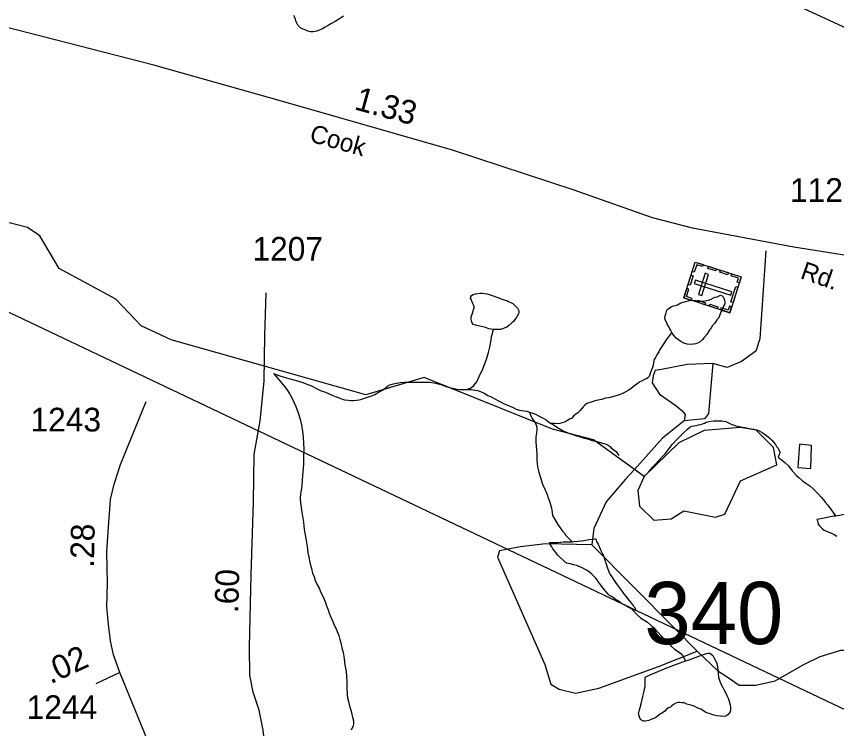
# Model space of a CAD drawing. Extents: x 2001466 to 2224147, y 644118 to 847247.
# Drawn here: x 2041705 to 2046028, y 665614 to 669371 of the extents above; entities that cross this region are included whole.
import ezdxf

# ---------------------------------------------------------------- set-up
doc = ezdxf.new("R2010")
doc.units = 0
for name, color, linetype in [('Exist Cultural Cemetery CELL', 7, 'Continuous'), ('Exist Hydrographic Misc Water Feature', 7, 'Continuous'), ('Exist Road Non-System Type 51', 7, 'Continuous'), ('Exist Road Secondary Mileage Hundredths English Label', 7, 'Continuous'), ('Exist Road Secondary Structure Standard Bridge Number Label', 7, 'Continuous'), ('Exist Road Secondary Type 51 Attributed', 7, 'Continuous'), ('Exist Road Secondary Type 51 Label', 7, 'Continuous'), ('Exist Road Secondary Type 51 Number Label', 7, 'Continuous'), ('Exist Utilities Electrical Transmission Line', 7, 'Continuous')]:
    doc.layers.add(name, color=color, linetype=linetype)

msp = doc.modelspace()

# ---------------------------------------------------------------- linework, layer by layer
at = {"layer": 'Exist Cultural Cemetery CELL'}
for points in [[(2045222.5, 667885.4), (2045283.5, 668074.9), (2045525.9, 667996.8), (2045464.8, 667807.4)], [(2045324.8, 668061.7), (2045321.3, 668050.9), (2045290.7, 668060.8), (2045278.2, 668022.1), (2045267.7, 668025.6), (2045283.6, 668075)], [(2045390.9, 668028.4), (2045349.6, 668041.7), (2045353.1, 668052.5), (2045394.3, 668039.3)], [(2045453.6, 668008.2), (2045412.4, 668021.5), (2045415.9, 668032.3), (2045457.1, 668019)], [(2045245.2, 667955.9), (2045261.1, 668005.2), (2045271.9, 668001.7), (2045256, 667952.4)], [(2045283.8, 667980.2), (2045278, 667962.4), (2045471.1, 667900.3), (2045476.8, 667918)], [(2045299.7, 667903.4), (2045317.5, 667897.7), (2045353.6, 668009.7), (2045335.8, 668015.5)], [(2045515.7, 667965.3), (2045504.8, 667968.8), (2045511.5, 667989.8), (2045473.1, 668002.2), (2045476.5, 668012.8), (2045525.9, 667996.8)], [(2045263.7, 667872.1), (2045267.2, 667882.9), (2045236.5, 667892.8), (2045249, 667931.4), (2045238.4, 667934.8), (2045222.5, 667885.4)], [(2045471.5, 667865.6), (2045497.5, 667946.3), (2045508.4, 667942.8), (2045482.4, 667862.1)], [(2045334.3, 667849.4), (2045293, 667862.7), (2045296.5, 667873.5), (2045337.8, 667860.2)], [(2045398.2, 667828.8), (2045357, 667842), (2045360.5, 667852.9), (2045401.7, 667839.6)], [(2045474.9, 667838.8), (2045464, 667842.4), (2045457.2, 667821.4), (2045418.8, 667833.8), (2045415.4, 667823.2), (2045464.8, 667807.3)]]:
    msp.add_lwpolyline(points, close=True, dxfattribs=at)
at = {"layer": 'Exist Hydrographic Misc Water Feature'}
msp.add_line((2045013.3, 666943.9), (2044962.2, 666980.8), dxfattribs=at)
for points in [[(2046476.4, 668863.1), (2046176.4, 669262.9), (2045784.5, 669444.8), (2045475.5, 669693.8), (2045116.5, 669878.3), (2045081.2, 669887)], [(2043428.3, 669371.7), (2043408.4, 669357.7), (2043384.4, 669343.6), (2043366.6, 669333.5), (2043348.5, 669323.5), (2043332.5, 669313.5), (2043318.4, 669305.5), (2043300.5, 669297.5), (2043288.4, 669293.4), (2043280.4, 669291.4), (2043266.5, 669289.4), (2043254.4, 669289.3), (2043240.5, 669293.3), (2043230.4, 669297.3), (2043216.5, 669303.3), (2043204.6, 669309.3), (2043196.4, 669315.2), (2043188.4, 669325.2), (2043182.4, 669335.2), (2043178.5, 669347.2), (2043174.4, 669359.2), (2043170.3, 669369.2), (2043166.4, 669375.1)], [(2044962.2, 666980.8), (2044746.4, 667136.4), (2044530.4, 667193.3), (2043854.4, 667466.2), (2043546.4, 667374), (2042521.3, 667663.9), (2042362.4, 667739.2), (2042229.3, 667879.8), (2041929.4, 668040.1), (2041828.5, 668212.8), (2041762.4, 668256.7), (2041570.5, 668306.6), (2041187.5, 668294.7), (2041120.4, 668328.9)], [(2044219.2, 667719.4), (2044205.2, 667721.4), (2044195.2, 667723.4), (2044177.1, 667729.3), (2044157.2, 667735.3), (2044139.2, 667739.3), (2044125.3, 667741.2), (2044113.2, 667745.2), (2044109.3, 667751.2), (2044105.2, 667759.2), (2044101.3, 667773.2), (2044101.1, 667785.2), (2044109.1, 667805.2), (2044113, 667817.2), (2044115, 667825.2), (2044117.1, 667833.2), (2044117.1, 667839.3), (2044115, 667849.3), (2044113, 667853.3), (2044108.9, 667859.1), (2044105, 667869.2), (2044102.9, 667875.2), (2044099, 667883.2), (2044100.9, 667887.2), (2044100.9, 667893.2), (2044102.9, 667899.2), (2044113, 667903.2), (2044124.8, 667907.2), (2044136.7, 667909.2), (2044148.8, 667911.2), (2044160.7, 667911.3), (2044172.8, 667909.3), (2044186.8, 667907.3), (2044213, 667899.3), (2044243, 667887.4), (2044262.8, 667879.5), (2044293, 667869.6), (2044302.8, 667865.6), (2044310.8, 667861.6), (2044320.9, 667855.6), (2044328.9, 667849.6), (2044338.9, 667839.6), (2044346.9, 667831.7), (2044353.1, 667817.7), (2044353.1, 667809.7), (2044351, 667801.7), (2044343, 667785.7), (2044333, 667771.6), (2044325, 667761.6), (2044317.2, 667753.6), (2044301.2, 667739.6), (2044289.1, 667731.6), (2044279.3, 667727.6), (2044273.1, 667723.6), (2044257.1, 667719.5), (2044239.3, 667719.5), (2044219.2, 667719.4)], [(2045159.1, 667703.2), (2045155, 667713.2), (2045149.1, 667723.2), (2045145, 667731.1), (2045139, 667741.1), (2045134.9, 667749.1), (2045130.8, 667759.1), (2045126.9, 667767.1), (2045122.8, 667779.1), (2045124.9, 667791.1), (2045129, 667807.1), (2045132.9, 667821.1), (2045136.8, 667825.1), (2045146.8, 667833.2), (2045156.9, 667839.2), (2045168.8, 667843.2), (2045178.8, 667845.2), (2045188.9, 667849.2), (2045206.7, 667859.2), (2045226.8, 667865.2), (2045252.6, 667871.3), (2045266.6, 667873.4), (2045286.7, 667871.4), (2045298.6, 667869.5), (2045324.6, 667869.5), (2045352.7, 667873.5), (2045366.6, 667879.5), (2045378.7, 667885.6), (2045388.6, 667889.6), (2045398.6, 667891.6), (2045406.6, 667895.6), (2045416.7, 667899.6), (2045424.7, 667897.6), (2045430.6, 667891.6), (2045434.7, 667883.7), (2045436.6, 667873.7), (2045438.6, 667863.7), (2045438.6, 667859.7), (2045436.6, 667851.7), (2045432.9, 667841.7), (2045422.8, 667819.6), (2045416.9, 667807.6), (2045406.8, 667781.6), (2045397, 667769.6), (2045390.8, 667761.6), (2045384.9, 667751.6), (2045374.8, 667739.6), (2045366.8, 667727.6), (2045357, 667713.6), (2045345.1, 667693.5), (2045331, 667677.5), (2045319.1, 667665.5), (2045303.1, 667651.4), (2045287.1, 667643.4), (2045273.1, 667641.4), (2045261.2, 667639.4), (2045241.2, 667641.4), (2045223.1, 667647.3), (2045207.1, 667655.3), (2045195.2, 667665.3), (2045183.1, 667673.3), (2045171, 667687.2), (2045159.1, 667703.2)], [(2044081.8, 667403.2), (2044089.8, 667407.2), (2044097.8, 667409.2), (2044105.8, 667415.3), (2044115.8, 667423.3), (2044131.6, 667443.3), (2044143.7, 667471.3), (2044163.6, 667511.4), (2044181.4, 667557.4), (2044193.3, 667597.4), (2044199.5, 667625.4), (2044203.4, 667645.4), (2044207.3, 667663.4), (2044209.3, 667681.4), (2044213.2, 667693.4), (2044219.2, 667719.4)], [(2045159.1, 667703.2), (2045145, 667685.2), (2045129.2, 667665.1), (2045117.1, 667645.1), (2045107.3, 667629.1), (2045097.2, 667613.1), (2045091.3, 667601.1), (2045081.2, 667585), (2045073.2, 667571), (2045067.3, 667561.1), (2045063.4, 667545.1), (2045061.3, 667531.1), (2045057.4, 667519), (2045051.5, 667501), (2045045.3, 667487), (2045039.6, 667471), (2045033.4, 667465), (2045025.4, 667459), (2045015.6, 667454.9), (2044999.6, 667446.9), (2044991.6, 667442.9), (2044981.6, 667436.9), (2044969.5, 667426.9), (2044955.7, 667416.9), (2044943.6, 667406.8)], [(2043059.8, 667487.3), (2043087.7, 667477.3), (2043115.8, 667467.4), (2043153.9, 667457.4), (2043180, 667449.5), (2043214, 667439.6), (2043235.9, 667431.7), (2043259.9, 667421.7), (2043286, 667407.7), (2043311.8, 667395.8), (2043334, 667387.8), (2043353.9, 667379.8), (2043371.9, 667371.9), (2043389.9, 667363.9), (2043405.9, 667357.9), (2043422.1, 667352.1), (2043434, 667348.1), (2043454.1, 667346.1), (2043468.1, 667344.1), (2043482, 667344.1), (2043498, 667346.2), (2043511.9, 667348.2), (2043526.1, 667352.2), (2043539.8, 667356.2), (2043555.8, 667362.2), (2043573.9, 667368.3), (2043594, 667376.4), (2043607.9, 667384.3), (2043621.9, 667392.3), (2043634, 667398.4), (2043647.9, 667410.4), (2043661.8, 667420.4), (2043673.7, 667426.5), (2043691.8, 667432.5), (2043709.8, 667436.5), (2043727.9, 667440.5), (2043749.8, 667440.6), (2043793.7, 667440.7), (2043821.8, 667440.7), (2043851.7, 667440.8), (2043885.8, 667440.8), (2043913.9, 667436.9), (2043941.7, 667429), (2043965.7, 667421), (2043987.9, 667413.1), (2044005.7, 667409.1), (2044025.8, 667405.1), (2044037.7, 667403.2), (2044057.8, 667403.2), (2044071.7, 667403.2), (2044081.8, 667403.2)], [(2043059.8, 667487.3), (2043084, 667459.3), (2043119.9, 667417.4), (2043133.8, 667397.5), (2043146.1, 667377.5), (2043160.1, 667351.5), (2043178.1, 667313.5), (2043190.2, 667279.6), (2043200.3, 667245.6), (2043208.3, 667215.6), (2043214.4, 667169.7), (2043216.5, 667151.7), (2043220.6, 667087.6), (2043218.5, 667061.6), (2043218.7, 667037.7), (2043218.7, 667011.7), (2043216.7, 666983.7), (2043212.8, 666951.6), (2043208.9, 666893.7), (2043205, 666871.7), (2043202.9, 666851.7), (2043201.1, 666829.6), (2043202.9, 666803.7), (2043205, 666779.7), (2043209.1, 666755.7), (2043213.2, 666733.7), (2043217.3, 666703.7), (2043219.3, 666681.7), (2043223.2, 666653.8), (2043227.3, 666635.8), (2043231.4, 666605.8), (2043237.4, 666573.8), (2043241.5, 666541.8), (2043245.6, 666517.9), (2043251.7, 666489.9), (2043259.7, 666457.8), (2043265.7, 666433.8), (2043273.7, 666413.9), (2043279.8, 666395.9), (2043287.8, 666375.9), (2043299.9, 666354), (2043310, 666332), (2043319.8, 666312), (2043334, 666280), (2043339.9, 666262), (2043347.9, 666240), (2043354.1, 666222.1), (2043362.1, 666202.1), (2043372.1, 666178.1), (2043380.1, 666160.1), (2043390.4, 666140.1), (2043398.3, 666118.2), (2043404.3, 666104.2), (2043410.2, 666084.2), (2043414.3, 666066.2), (2043420.3, 666040.2), (2043426.4, 666016.2), (2043432.6, 665984.3), (2043434.4, 665964.3), (2043436.5, 665948.3), (2043442.6, 665916.3), (2043444.7, 665886.3), (2043446.7, 665866.3), (2043446.7, 665832.4), (2043448.8, 665792.3), (2043450.8, 665776.3), (2043454.9, 665756.3), (2043462.9, 665726.3), (2043468.9, 665706.4), (2043473, 665688.4), (2043477.1, 665674.4), (2043481.2, 665654.4), (2043481.2, 665638.4), (2043479.1, 665628.4), (2043469.1, 665606.4)], [(2044081.8, 667403.2), (2044101.9, 667403.3), (2044123.8, 667399.3), (2044135.7, 667397.4), (2044151.7, 667391.4), (2044169.8, 667383.4), (2044189.9, 667371.4), (2044207.7, 667363.5), (2044245.8, 667343.5), (2044260, 667335.5), (2044276, 667327.6), (2044289.9, 667321.6), (2044324, 667307.7), (2044339.9, 667299.7), (2044355.9, 667293.7), (2044367.8, 667291.8), (2044382, 667289.8), (2044395.9, 667287.9), (2044409.9, 667283.9)], [(2044943.6, 667406.8), (2044929.7, 667396.8), (2044917.6, 667390.8), (2044899.7, 667380.8), (2044881.7, 667374.8), (2044859.6, 667366.7), (2044827.8, 667358.6), (2044809.7, 667356.6), (2044789.8, 667350.6), (2044753.7, 667342.5), (2044739.8, 667338.5), (2044721.8, 667332.4), (2044711.7, 667328.4), (2044701.9, 667320.4), (2044691.8, 667310.4), (2044675.8, 667292.4), (2044663.9, 667280.3), (2044653.9, 667272.3), (2044642, 667262.3), (2044630.1, 667250.3), (2044620, 667246.2), (2044612.1, 667240.2), (2044604.1, 667236.3), (2044594, 667230.3), (2044582.1, 667226.2), (2044570, 667224.2), (2044556.1, 667222.1), (2044541.9, 667224.1), (2044524.1, 667224)], [(2044409.9, 667283.9), (2044427.9, 667277.9), (2044441.9, 667271.9), (2044460.1, 667261.9), (2044477.9, 667254), (2044498, 667242), (2044509.9, 667232), (2044524.1, 667224)], [(2044409.9, 667283.9), (2044414, 667269.9), (2044420.1, 667255.9), (2044424, 667249.9), (2044436.1, 667231.9), (2044440, 667225.9), (2044444.1, 667215.9), (2044448, 667203.9), (2044448.2, 667193.9), (2044446.2, 667171.9), (2044442.1, 667153.9), (2044442.1, 667139.9), (2044442.3, 667125.9), (2044444.3, 667103.9), (2044446.4, 667084), (2044448.4, 667064), (2044448.4, 667044), (2044448.4, 667030), (2044450.5, 667012), (2044452.5, 666994), (2044454.6, 666980), (2044458.5, 666966), (2044466.5, 666944.1), (2044478.6, 666904.1), (2044490.7, 666876.1), (2044502.8, 666848.1), (2044508.7, 666832.1), (2044516.7, 666808.1), (2044524.9, 666776.2), (2044527, 666766.2), (2044528.8, 666754.2), (2044530.9, 666738.2)], [(2044524.1, 667224), (2044536, 667216.1), (2044566.1, 667196.2), (2044586.2, 667184.2), (2044620, 667170.2), (2044632.1, 667166.3), (2044652.2, 667160.3), (2044664.1, 667156.4), (2044678.1, 667152.4), (2044692.2, 667148.4), (2044706.2, 667144.4), (2044720.1, 667140.5), (2044740.2, 667134.5), (2044766, 667128.5), (2044782.2, 667122.5), (2044802.1, 667118.6), (2044814.2, 667114.6), (2044824.1, 667108.7), (2044834.1, 667102.7), (2044840.3, 667094.7), (2044850.3, 667086.8), (2044858.3, 667080.8), (2044866.3, 667074.8), (2044880.3, 667054.8)], [(2045013.3, 666943.9), (2044980.3, 666869.2), (2044989.3, 666786.9), (2045064.4, 666713.3), (2045155.4, 666721.3), (2045222.3, 666762.6), (2045389.4, 666729.6), (2045439.4, 666745), (2045522.5, 666920.5), (2045713.4, 667005.2), (2045696.4, 667097.4), (2045604.3, 667187.8), (2045521.5, 667202.7), (2045330.3, 667186.9), (2045196.5, 667120.7), (2045013.3, 666943.9)], [(2045016.4, 666945.1), (2045024.4, 666955.1), (2045036.3, 666967.1), (2045046.4, 666979.1), (2045058.5, 666993.1), (2045074.2, 667009.2), (2045088.2, 667025.2), (2045110.3, 667049.2), (2045124.3, 667063.2), (2045162.2, 667113.3), (2045190.1, 667143.3), (2045215.9, 667169.4), (2045242, 667193.4), (2045255.9, 667205.4), (2045266, 667209.4), (2045274, 667211.5), (2045287.9, 667213.5), (2045299.8, 667215.5), (2045311.9, 667217.6), (2045321.9, 667221.6), (2045332, 667225.6), (2045340, 667229.6), (2045353.9, 667233.6), (2045365.8, 667235.6), (2045380, 667237.7), (2045391.9, 667237.7), (2045404, 667237.7), (2045415.9, 667237.8), (2045423.9, 667237.8), (2045431.9, 667235.8), (2045443.9, 667233.8), (2045455.8, 667227.8), (2045465.9, 667223.8), (2045475.9, 667217.9), (2045483.9, 667215.9), (2045497.9, 667211.9), (2045513.9, 667208), (2045531.9, 667204), (2045543.8, 667202), (2045577.8, 667196.1), (2045591.8, 667194.1), (2045605.9, 667190.2), (2045616, 667186.2), (2045635.9, 667176.1), (2045641.8, 667172.2), (2045653.9, 667164.2), (2045667.9, 667152.3), (2045680, 667142.3), (2045688, 667134.3), (2045696, 667124.3), (2045706, 667112.3), (2045712, 667102.4), (2045719.9, 667092.4), (2045724, 667084.4), (2045728.2, 667072.4), (2045728.2, 667066.4), (2045726.1, 667060.3), (2045724, 667054.3), (2045720.2, 667046.3)], [(2045832.1, 667114.5), (2045824.3, 666990.6), (2045892.2, 666986.7), (2045896.1, 667106.7), (2045832.1, 667114.5)], [(2045720.2, 667046.3), (2045756, 667018.4), (2045774.3, 667000.4), (2045794.2, 666974.5), (2045816.3, 666948.5), (2045830.3, 666936.6), (2045846.5, 666922.6), (2045866.4, 666908.6), (2045886.5, 666894.7), (2045902.4, 666880.7), (2045918.4, 666864.8), (2045932.6, 666850.8), (2045946.5, 666834.9), (2045958.4, 666820.8), (2045968.5, 666808.8), (2045982.4, 666792.9), (2046000.7, 666766.9), (2046012.6, 666750.9), (2046024.7, 666734.9)], [(2044530.9, 666738.2), (2044558.9, 666690.2), (2044574.9, 666668.3), (2044585, 666654.3), (2044593.2, 666644.3), (2044601.2, 666632.3), (2044611.2, 666622.4), (2044635.2, 666598.4)], [(2046024.7, 666734.9), (2046012.6, 666734.9), (2045954.5, 666722.9), (2045924.8, 666716.8), (2045926.8, 666710.8), (2045930.7, 666692.9), (2045938.7, 666682.8), (2045952.7, 666668.8), (2045962.7, 666660.9), (2045974.8, 666654.9), (2045986.7, 666650.9), (2046000.9, 666645), (2046014.8, 666637), (2046029, 666629)], [(2046080.6, 666745.1), (2046024.7, 666734.9)], [(2044947.7, 666245.1), (2044939.7, 666249.1), (2044929.7, 666255), (2044917.8, 666261), (2044907.7, 666267), (2044895.8, 666272.9), (2044885.6, 666281), (2044873.7, 666288.9), (2044861.6, 666296.9), (2044849.7, 666304.9), (2044841.7, 666310.8), (2044831.7, 666316.8), (2044823.7, 666322.8), (2044813.6, 666334.8), (2044805.6, 666346.7), (2044797.6, 666354.7), (2044785.5, 666370.7), (2044775.5, 666384.7), (2044765.4, 666398.7), (2044759.5, 666406.7), (2044751.5, 666414.7), (2044737.5, 666428.6), (2044723.4, 666440.6), (2044709.5, 666450.5), (2044691.4, 666460.5), (2044667.4, 666470.5), (2044657.4, 666474.5), (2044641.4, 666478.4), (2044625.4, 666482.4), (2044613.3, 666484.4), (2044605.3, 666486.4), (2044599.3, 666490.4), (2044587.4, 666502.3), (2044569.2, 666518.3), (2044565.3, 666522.3), (2044557.3, 666530.3), (2044549.3, 666540.3), (2044541.3, 666552.2), (2044533.3, 666562.2), (2044527.2, 666572.2), (2044523.3, 666578.2), (2044517.1, 666588.2), (2044515.1, 666596.2), (2044559.1, 666596.2), (2044587, 666598.3), (2044613.1, 666598.4), (2044635.2, 666598.4)], [(2044635.2, 666598.4), (2044641.2, 666600.4), (2044665.2, 666602.4), (2044681.2, 666604.5), (2044695.1, 666606.5), (2044723.2, 666610.6), (2044739.2, 666612.6), (2044755.2, 666614.6), (2044759.1, 666614.6), (2044763.2, 666600.6), (2044771.2, 666586.7), (2044777.1, 666574.7), (2044781.2, 666562.7), (2044785.3, 666552.7), (2044793.3, 666538.7), (2044799.3, 666526.8), (2044803.2, 666512.8), (2044807.3, 666502.7), (2044811.4, 666488.7), (2044819.4, 666464.7), (2044825.3, 666446.8), (2044835.4, 666426.8), (2044843.6, 666414.8), (2044851.6, 666400.9), (2044863.4, 666384.9), (2044877.6, 666364.9), (2044887.4, 666350.9), (2044897.7, 666336.9), (2044905.7, 666326.9), (2044925.6, 666301), (2044941.6, 666281.1), (2044951.8, 666267.1), (2044959.8, 666259.1), (2044963.7, 666253.1), (2044965.8, 666249.1), (2044967.8, 666245.1), (2044965.8, 666241.1), (2044955.8, 666237.1), (2044947.7, 666245.1)], [(2044947.7, 666245.1), (2044955.8, 666237.1), (2044959.8, 666233.1), (2044973.8, 666217.1), (2044993.9, 666199.1)], [(2044993.9, 666199.1), (2045031.8, 666175.2), (2045047.8, 666161.3), (2045067.9, 666141.3), (2045085.9, 666123.3), (2045106, 666101.4), (2045124.1, 666081.4), (2045138, 666069.5), (2045156.1, 666049.5), (2045174.1, 666033.5), (2045198.1, 666017.6)], [(2045232.1, 665971.6), (2045246.1, 665975.6), (2045302.1, 665995.7), (2045332.2, 666005.8), (2045352.1, 666011.8), (2045358, 666011.9), (2045366, 666007.9), (2045376.1, 665999.9), (2045382, 665989.9), (2045390, 665973.9), (2045396.2, 665958), (2045400.3, 665940), (2045402.3, 665920), (2045404.2, 665902), (2045406.4, 665885.9), (2045410.3, 665870), (2045416.3, 665854), (2045424.3, 665838), (2045432.3, 665824), (2045440.5, 665808.1), (2045450.5, 665788.1), (2045456.5, 665774.1), (2045460.6, 665764.1), (2045464.5, 665752.1), (2045466.5, 665740.1), (2045468.6, 665726.1), (2045468.6, 665714.1), (2045466.5, 665702.2), (2045462.6, 665696.2), (2045456.7, 665688.1), (2045448.7, 665682.1), (2045442.7, 665680.1), (2045432.7, 665678.1), (2045416.7, 665680), (2045396.8, 665682), (2045376.7, 665686), (2045356.6, 665693.9), (2045342.7, 665697.9), (2045312.5, 665715.8), (2045296.5, 665721.8), (2045276.6, 665731.8), (2045260.6, 665737.7), (2045238.7, 665743.7), (2045224.5, 665749.6), (2045214.7, 665749.6), (2045202.6, 665751.6), (2045192.6, 665751.6), (2045180.7, 665747.6), (2045168.6, 665741.6), (2045158.5, 665731.5), (2045152.6, 665727.5), (2045142.5, 665723.5), (2045132.7, 665717.5), (2045122.6, 665705.5), (2045110.7, 665697.4), (2045100.7, 665691.4), (2045084.7, 665679.4), (2045072.8, 665671.4), (2045064.8, 665667.4), (2045054.8, 665663.4), (2045038.8, 665657.3), (2045018.9, 665653.3), (2045010.9, 665653.2), (2045004.9, 665655.2), (2045000.8, 665657.2), (2044996.7, 665661.2), (2044990.8, 665669.2), (2044986.7, 665681.2), (2044984.6, 665691.2), (2044986.7, 665705.2), (2044998.6, 665745.3), (2045006.6, 665783.3), (2045014.6, 665811.2), (2045016.4, 665823.2), (2045018.5, 665835.2), (2045018.5, 665847.3), (2045018.5, 665861.3), (2045018.3, 665875.3), (2045018.3, 665883.3), (2045022.4, 665887.3), (2045048.4, 665899.3), (2045142.3, 665937.5), (2045232.1, 665971.6)], [(2045198.1, 666017.6), (2045208.1, 666007.6), (2045214.1, 666001.6), (2045220, 665993.6), (2045232.1, 665971.6)]]:
    msp.add_lwpolyline(points, dxfattribs=at)
at = {"layer": 'Exist Road Non-System Type 51'}
for p, q in [((2045173.5, 666143.8), (2044737.9, 666583.8)), ((2045294.1, 666022), (2045173.5, 666143.8))]:
    msp.add_line(p, q, dxfattribs=at)
for points in [[(2045655.9, 668134.3), (2045623.5, 667669.7), (2045601.9, 667604.9), (2045526.3, 667550.9), (2045450.7, 667518.5), (2045375.1, 667540.1)], [(2045375.1, 667540.1), (2045240.1, 667534.7), (2045105.1, 667507.7), (2045072.7, 667502.3), (2045061.9, 667475.2), (2045056.5, 667437.4), (2045094.3, 667378), (2045180.7, 667318.6), (2045213.1, 667291.6), (2045229.3, 667270), (2045223.9, 667237.5)], [(2045375.1, 667540.1), (2045353.5, 667275.4), (2045331.9, 667248.3), (2045223.9, 667237.5)], [(2045223.9, 667237.5), (2045110.5, 667145.7), (2044962.2, 666980.8)], [(2044962.2, 666980.8), (2044916.1, 666929.6), (2044813.5, 666810.7), (2044748.7, 666670.3), (2044737.9, 666583.8)], [(2044296.2, 666560.3), (2044251.9, 666551.4), (2044241.1, 666519), (2044489.5, 665951.8), (2044521.9, 665849.1), (2044565.1, 665822.1), (2044651.5, 665800.5), (2044775.7, 665827.5), (2045088.9, 665941), (2045294.1, 666022)], [(2044737.9, 666583.8), (2044494.9, 666589.2), (2044359.9, 666573), (2044296.2, 666560.3)], [(2045294.1, 666022), (2045402.1, 665919.3), (2045450.7, 665886.9), (2045515.5, 665843.7), (2045601.9, 665843.7), (2045704.5, 665865.3), (2045729.8, 665879.7)], [(2045729.8, 665879.7), (2045855.7, 665951.8), (2045942.1, 665995), (2046050.1, 666027.4), (2046136.5, 666027.4), (2046206.7, 665995), (2046255.3, 665919.3), (2046298.5, 665908.5), (2046357.9, 665919.3), (2046428.1, 665984.2), (2046460.5, 666011.2), (2046622.5, 665984.2)]]:
    msp.add_lwpolyline(points, dxfattribs=at)
at = {"layer": 'Exist Road Secondary Type 51 Attributed'}
msp.add_line((2042249.2, 665909.3), (2042123.3, 665850.9), dxfattribs=at)
for points in [[(2047420.9, 668051.6), (2046969, 668061), (2046413.8, 668075.8), (2046167.8, 668094.8), (2045802.6, 668154), (2045268.5, 668253.3), (2045058.4, 668308.2), (2044644.6, 668454), (2044002.8, 668665.3), (2043102.4, 668923), (2042428.9, 669113.1), (2041642.5, 669316), (2041375.5, 669363.9), (2040930.6, 669438.5), (2040675.4, 669476.9), (2040612.2, 669494.4), (2040566.4, 669515.2)], [(2042916.6, 664745.2), (2042991.5, 664933.2), (2043008.4, 665028.3), (2043006.3, 665248), (2043015.3, 665517.4), (2043005.8, 665606.1), (2042984.2, 665711.8), (2042952.5, 665806.8), (2042935.6, 665896.6), (2042933.5, 666044.5), (2042941.4, 666425.8), (2042954.1, 666810.3), (2042957.8, 667060.7), (2042989.4, 667238.2), (2043010, 667446.3), (2043014.2, 667688.2), (2043022.2, 667912.1)], [(2042249.2, 665909.3), (2042217.2, 666002.7), (2042200.7, 666077.2), (2042189.6, 666162.8), (2042181.3, 666256.6), (2042184.1, 666380.9), (2042181.3, 666546.5), (2042191.2, 666703.2), (2042196.7, 666772.2), (2042201.1, 666822.2), (2042220, 666902.5), (2042253.1, 667007.4), (2042388.5, 667338.7)], [(2042427.2, 664940.4), (2042472.3, 665088.2), (2042491.8, 665198.6), (2042491.8, 665271), (2042483.2, 665324.7), (2042442.7, 665437.1), (2042249.2, 665909.3)]]:
    msp.add_lwpolyline(points, dxfattribs=at)
at = {"layer": 'Exist Utilities Electrical Transmission Line'}
msp.add_lwpolyline([(2049560.3, 664054.6), (2040710.9, 668262.4), (2038924.4, 668808.4)], dxfattribs=at)

# ---------------------------------------------------------------- texts
at = {"layer": 'Exist Road Secondary Mileage Hundredths English Label'}
for s, rotation, p in [('1.33', 344.6249, (2043480.8, 668881.7)), ('.28', 88.9764, (2042113.4, 666461.9)), ('.60', 88.5127, (2042874.1, 666221.7)), ('.02', 24.8948, (2041884.5, 665847))]:
    msp.add_text(s, height=125, rotation=rotation, dxfattribs=at).set_placement(p)
at = {"layer": 'Exist Road Secondary Structure Standard Bridge Number Label'}
msp.add_text('340', height=328.08, dxfattribs=at).set_placement((2045015, 666059.8))
at = {"layer": 'Exist Road Secondary Type 51 Label'}
for s, rotation, p in [('Cook', 344.3645, (2043244.7, 668712)), ('Rd.', 340.8832, (2045831.7, 667990.5))]:
    msp.add_text(s, height=95, rotation=rotation, dxfattribs=at).set_placement(p)
at = {"layer": 'Exist Road Secondary Type 51 Number Label'}
for s, p in [('1123', (2045782.6, 668392.4)), ('1207', (2042949.2, 668082.2)), ('1243', (2041779.1, 667181.3)), ('1244', (2041758.6, 665664.7))]:
    msp.add_text(s, height=125, dxfattribs=at).set_placement(p)

doc.saveas('drawing.dxf')
